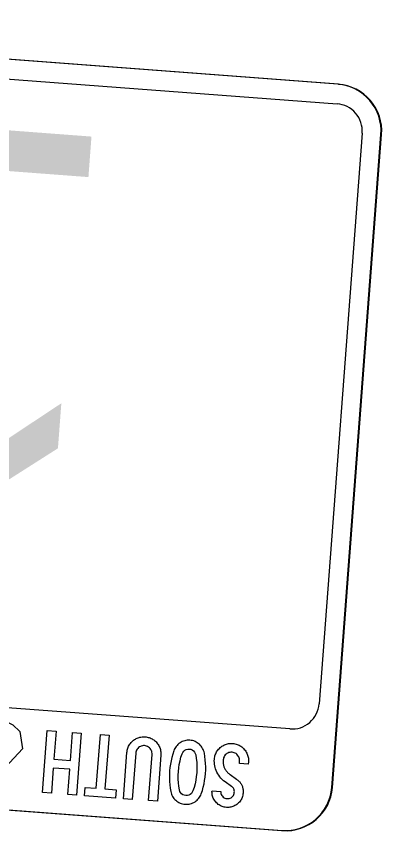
# Model space of a CAD drawing. Extents: x 2001876 to 2025694, y 804561 to 868938.
# Drawn here: x 2023022.8 to 2023050.6, y 808504.8 to 808566.8 of the extents above; entities that cross this region are included whole.
import ezdxf

# ---------------------------------------------------------------- set-up
doc = ezdxf.new("R2010")
doc.units = 0
doc.layers.add('TR SN EXTRUDED PANEL SIGNS- MOUNTED OVERHEAD', color=7, linetype='Continuous')

msp = doc.modelspace()

# ---------------------------------------------------------------- linework, layer by layer
at = {"layer": 'TR SN EXTRUDED PANEL SIGNS- MOUNTED OVERHEAD'}
for p, q in [((2023047.282, 808561.612), (2022978.602, 808566.791)), ((2023047.217, 808560.129), (2023047.217, 808560.129)), ((2023049.132, 808557.9), (2023045.852, 808514.414)), ((2023046.817, 808508.058), (2023050.567, 808557.792)), ((2023049.133, 808557.9), (2023049.132, 808557.9)), ((2023045.852, 808514.414), (2023045.853, 808514.413)), ((2022974.316, 808509.953), (2023042.996, 808504.774)), ((2023043.042, 808504.77), (2023043.042, 808504.77))]:
    msp.add_line(p, q, dxfattribs=at)
for points in [[(2022978.537, 808565.308), (2022978.537, 808565.308), (2023012.509, 808562.747), (2023047.217, 808560.129)], [(2023047.328, 808561.609), (2023047.328, 808561.609), (2023012.62, 808564.226)], [(2023046.862, 808508.055), (2023046.862, 808508.055), (2023050.613, 808557.788)], [(2023043.626, 808512.514), (2023043.626, 808512.514), (2023020.694, 808514.228), (2023020.743, 808513.999), (2023021.82, 808513.663), (2023022.044, 808513.057), (2023022.503, 808512.831), (2023023.037, 808512.311), (2023023.238, 808510.994), (2023021.257, 808508.898), (2023018.003, 808508), (2023017.648, 808507.63), (2023009.795, 808508.511), (2023008.35, 808510.697), (2023003.565, 808511.143), (2023002.259, 808512.736), (2022999.654, 808515.814), (2022974.945, 808517.678)], [(2023034.442, 808509.047), (2023034.44, 808508.782), (2023034.45, 808508.519), (2023034.47, 808508.259), (2023034.503, 808507.999), (2023034.547, 808507.742), (2023034.57, 808507.645), (2023034.6, 808507.552), (2023034.636, 808507.463), (2023034.68, 808507.377), (2023034.731, 808507.297), (2023034.789, 808507.22), (2023034.853, 808507.145), (2023034.926, 808507.076), (2023035.004, 808507.013), (2023035.085, 808506.956), (2023035.169, 808506.907), (2023035.256, 808506.866), (2023035.347, 808506.832), (2023035.442, 808506.806), (2023035.539, 808506.787), (2023035.641, 808506.775), (2023035.743, 808506.772), (2023035.842, 808506.775), (2023035.939, 808506.787), (2023036.035, 808506.809), (2023036.127, 808506.836), (2023036.219, 808506.872), (2023036.306, 808506.917), (2023036.393, 808506.969), (2023036.475, 808507.026), (2023036.55, 808507.09), (2023036.62, 808507.158), (2023036.683, 808507.231), (2023036.739, 808507.31), (2023036.79, 808507.391), (2023036.833, 808507.479), (2023036.872, 808507.571), (2023036.952, 808507.821), (2023037.022, 808508.073), (2023037.081, 808508.327), (2023037.129, 808508.584), (2023037.166, 808508.845), (2023037.192, 808509.108), (2023037.206, 808509.369), (2023037.208, 808509.631), (2023037.199, 808509.89), (2023037.179, 808510.15), (2023037.148, 808510.41), (2023037.105, 808510.669), (2023037.082, 808510.766), (2023037.053, 808510.86), (2023037.017, 808510.949), (2023036.973, 808511.034), (2023036.922, 808511.118), (2023036.863, 808511.197), (2023036.798, 808511.271), (2023036.726, 808511.342), (2023036.647, 808511.408), (2023036.565, 808511.465), (2023036.482, 808511.516), (2023036.393, 808511.558), (2023036.302, 808511.593), (2023036.207, 808511.619), (2023036.11, 808511.639), (2023036.009, 808511.65), (2023035.906, 808511.655), (2023035.804, 808511.65), (2023035.707, 808511.638), (2023035.611, 808511.617), (2023035.517, 808511.589), (2023035.427, 808511.551), (2023035.338, 808511.507), (2023035.251, 808511.453), (2023035.169, 808511.394), (2023035.094, 808511.329), (2023035.025, 808511.259), (2023034.963, 808511.186), (2023034.906, 808511.106), (2023034.857, 808511.023), (2023034.813, 808510.934), (2023034.776, 808510.84), (2023034.695, 808510.59), (2023034.626, 808510.338), (2023034.567, 808510.085), (2023034.519, 808509.83), (2023034.482, 808509.572), (2023034.458, 808509.314), (2023034.442, 808509.047)], [(2023038.098, 808506.823), (2023038.036, 808506.883), (2023037.976, 808506.948), (2023037.921, 808507.016), (2023037.87, 808507.086), (2023037.827, 808507.159), (2023037.789, 808507.234), (2023037.757, 808507.311), (2023037.731, 808507.389), (2023037.712, 808507.468), (2023037.697, 808507.55), (2023037.69, 808507.635), (2023037.686, 808507.721), (2023037.691, 808507.808), (2023038.358, 808507.758), (2023038.358, 808507.675), (2023038.371, 808507.595), (2023038.395, 808507.52), (2023038.433, 808507.449), (2023038.482, 808507.381), (2023038.541, 808507.321), (2023038.605, 808507.274), (2023038.676, 808507.238), (2023038.752, 808507.213), (2023038.835, 808507.201), (2023038.918, 808507.201), (2023038.998, 808507.214), (2023039.073, 808507.238), (2023039.144, 808507.276), (2023039.211, 808507.325), (2023039.27, 808507.384), (2023039.317, 808507.449), (2023039.353, 808507.519), (2023039.378, 808507.595), (2023039.39, 808507.676), (2023039.391, 808507.748), (2023039.385, 808507.815), (2023039.37, 808507.878), (2023039.348, 808507.938), (2023039.317, 808507.995), (2023039.278, 808508.047), (2023039.233, 808508.095), (2023039.177, 808508.139), (2023038.69, 808508.483), (2023038.576, 808508.57), (2023038.47, 808508.664), (2023038.373, 808508.763), (2023038.283, 808508.87), (2023038.201, 808508.982), (2023038.126, 808509.101), (2023038.06, 808509.226), (2023038.007, 808509.343), (2023037.962, 808509.461), (2023037.927, 808509.581), (2023037.9, 808509.704), (2023037.88, 808509.826), (2023037.869, 808509.952), (2023037.866, 808510.078), (2023037.872, 808510.206), (2023037.881, 808510.294), (2023037.895, 808510.379), (2023037.915, 808510.462), (2023037.939, 808510.542), (2023037.969, 808510.62), (2023038.004, 808510.695), (2023038.043, 808510.768), (2023038.088, 808510.838), (2023038.138, 808510.905), (2023038.194, 808510.971), (2023038.254, 808511.033), (2023038.319, 808511.093), (2023038.383, 808511.146), (2023038.448, 808511.193), (2023038.515, 808511.236), (2023038.583, 808511.273), (2023038.652, 808511.306), (2023038.723, 808511.334), (2023038.796, 808511.359), (2023038.871, 808511.379), (2023038.946, 808511.392), (2023039.025, 808511.402), (2023039.103, 808511.409), (2023039.184, 808511.409), (2023039.266, 808511.405), (2023039.355, 808511.396), (2023039.439, 808511.382), (2023039.522, 808511.361), (2023039.603, 808511.338), (2023039.68, 808511.308), (2023039.755, 808511.272), (2023039.828, 808511.234), (2023039.898, 808511.189), (2023039.965, 808511.137), (2023040.029, 808511.082), (2023040.092, 808511.022), (2023040.152, 808510.957), (2023040.207, 808510.887), (2023040.257, 808510.817), (2023040.303, 808510.745), (2023040.341, 808510.671), (2023040.375, 808510.595)], [(2023035.155, 808509.541), (2023035.198, 808509.815), (2023035.253, 808510.088), (2023035.324, 808510.357), (2023035.409, 808510.624), (2023035.46, 808510.729), (2023035.531, 808510.821), (2023035.622, 808510.895), (2023035.728, 808510.949), (2023035.839, 808510.979), (2023035.959, 808510.981), (2023036.075, 808510.959), (2023036.182, 808510.913), (2023036.277, 808510.844), (2023036.356, 808510.754), (2023036.412, 808510.653), (2023036.446, 808510.541), (2023036.49, 808510.264), (2023036.521, 808509.989), (2023036.535, 808509.711), (2023036.536, 808509.435), (2023036.523, 808509.157), (2023036.494, 808508.878), (2023036.451, 808508.602), (2023036.395, 808508.329), (2023036.324, 808508.06), (2023036.239, 808507.797), (2023036.188, 808507.689), (2023036.118, 808507.599), (2023036.027, 808507.525), (2023035.923, 808507.471), (2023035.809, 808507.442), (2023035.691, 808507.438), (2023035.574, 808507.459), (2023035.468, 808507.505), (2023035.372, 808507.575), (2023035.292, 808507.662), (2023035.236, 808507.759), (2023035.202, 808507.87), (2023035.157, 808508.143), (2023035.127, 808508.419), (2023035.113, 808508.698), (2023035.112, 808508.979), (2023035.127, 808509.262), (2023035.155, 808509.541)], [(2023040.447, 808509.823), (2023039.778, 808509.873), (2023039.792, 808510.058), (2023039.792, 808510.144), (2023039.784, 808510.225), (2023039.764, 808510.303), (2023039.734, 808510.378), (2023039.694, 808510.45), (2023039.642, 808510.517), (2023039.585, 808510.579), (2023039.521, 808510.63), (2023039.452, 808510.671), (2023039.378, 808510.702), (2023039.299, 808510.724), (2023039.216, 808510.735), (2023039.132, 808510.737), (2023039.05, 808510.727), (2023038.972, 808510.707), (2023038.897, 808510.678), (2023038.826, 808510.636), (2023038.758, 808510.585), (2023038.697, 808510.527), (2023038.646, 808510.462), (2023038.606, 808510.394), (2023038.573, 808510.318), (2023038.553, 808510.24), (2023038.542, 808510.156), (2023038.537, 808510.092), (2023038.537, 808510.03), (2023038.539, 808509.968), (2023038.542, 808509.909), (2023038.55, 808509.85), (2023038.559, 808509.792), (2023038.572, 808509.736), (2023038.587, 808509.681), (2023038.603, 808509.627), (2023038.625, 808509.574), (2023038.646, 808509.522), (2023038.673, 808509.472), (2023038.701, 808509.423), (2023038.732, 808509.376), (2023038.765, 808509.329), (2023038.801, 808509.283), (2023038.839, 808509.239), (2023038.881, 808509.196), (2023038.925, 808509.153), (2023038.971, 808509.113), (2023039.021, 808509.073), (2023039.072, 808509.036), (2023039.563, 808508.688), (2023039.616, 808508.647), (2023039.667, 808508.607), (2023039.714, 808508.563), (2023039.759, 808508.52), (2023039.8, 808508.474), (2023039.837, 808508.429), (2023039.872, 808508.38), (2023039.905, 808508.332), (2023039.934, 808508.28), (2023039.96, 808508.227), (2023039.983, 808508.175), (2023040.005, 808508.119), (2023040.021, 808508.062), (2023040.036, 808508.004), (2023040.047, 808507.945), (2023040.055, 808507.884), (2023040.06, 808507.823), (2023040.063, 808507.759), (2023040.063, 808507.694), (2023040.06, 808507.628), (2023040.05, 808507.539), (2023040.034, 808507.455), (2023040.013, 808507.374), (2023039.988, 808507.295), (2023039.956, 808507.218), (2023039.918, 808507.146), (2023039.877, 808507.075), (2023039.829, 808507.007), (2023039.775, 808506.942), (2023039.716, 808506.88), (2023039.651, 808506.82), (2023039.582, 808506.765), (2023039.511, 808506.716), (2023039.438, 808506.673), (2023039.364, 808506.635), (2023039.287, 808506.603), (2023039.209, 808506.579), (2023039.128, 808506.558), (2023039.046, 808506.545), (2023038.961, 808506.537), (2023038.874, 808506.534), (2023038.787, 808506.537), (2023038.698, 808506.547), (2023038.614, 808506.563), (2023038.533, 808506.584), (2023038.454, 808506.609), (2023038.377, 808506.641), (2023038.303, 808506.679), (2023038.232, 808506.721), (2023038.164, 808506.769), (2023038.098, 808506.823)], [(2023040.375, 808510.595), (2023040.404, 808510.517), (2023040.427, 808510.437), (2023040.445, 808510.357), (2023040.458, 808510.273), (2023040.464, 808510.188), (2023040.465, 808510.101), (2023040.462, 808510.012), (2023040.447, 808509.823), (2023040.447, 808509.823)], [(2022974.362, 808509.949), (2022974.362, 808509.949), (2023043.042, 808504.77)]]:
    msp.add_lwpolyline(points, dxfattribs=at)
for points in [[(2023025.138, 808512.394), (2023025.807, 808512.343), (2023025.646, 808510.202), (2023026.896, 808510.108), (2023027.058, 808512.249), (2023027.727, 808512.198), (2023027.37, 808507.468), (2023026.701, 808507.519), (2023026.846, 808509.439), (2023025.595, 808509.533), (2023025.45, 808507.613), (2023024.781, 808507.663), (2023025.138, 808512.394)], [(2023028.018, 808508.055), (2023028.871, 808507.99), (2023029.18, 808512.089), (2023029.843, 808512.039), (2023029.534, 808507.94), (2023030.386, 808507.876), (2023030.339, 808507.244), (2023027.97, 808507.423), (2023028.018, 808508.055)], [(2023030.939, 808507.199), (2023031.203, 808510.709), (2023031.211, 808510.797), (2023031.226, 808510.883), (2023031.246, 808510.966), (2023031.27, 808511.045), (2023031.3, 808511.124), (2023031.335, 808511.199), (2023031.374, 808511.271), (2023031.419, 808511.342), (2023031.469, 808511.408), (2023031.524, 808511.474), (2023031.585, 808511.536), (2023031.65, 808511.596), (2023031.714, 808511.649), (2023031.779, 808511.696), (2023031.846, 808511.739), (2023031.914, 808511.776), (2023031.983, 808511.809), (2023032.054, 808511.837), (2023032.127, 808511.862), (2023032.201, 808511.882), (2023032.277, 808511.895), (2023032.356, 808511.905), (2023032.434, 808511.912), (2023032.515, 808511.912), (2023032.597, 808511.907), (2023032.679, 808511.9), (2023032.758, 808511.887), (2023032.834, 808511.869), (2023032.909, 808511.847), (2023032.981, 808511.823), (2023033.052, 808511.792), (2023033.119, 808511.757), (2023033.186, 808511.719), (2023033.25, 808511.676), (2023033.311, 808511.628), (2023033.371, 808511.576), (2023033.427, 808511.519), (2023033.483, 808511.458), (2023033.538, 808511.389), (2023033.588, 808511.318), (2023033.633, 808511.245), (2023033.672, 808511.172), (2023033.706, 808511.095), (2023033.735, 808511.018), (2023033.758, 808510.939), (2023033.776, 808510.856), (2023033.788, 808510.774), (2023033.795, 808510.69), (2023033.796, 808510.602), (2023033.793, 808510.514), (2023033.528, 808507.004), (2023032.858, 808507.054), (2023033.123, 808510.563), (2023033.123, 808510.648), (2023033.115, 808510.73), (2023033.095, 808510.808), (2023033.064, 808510.881), (2023033.025, 808510.953), (2023032.973, 808511.022), (2023032.916, 808511.082), (2023032.852, 808511.132), (2023032.783, 808511.174), (2023032.709, 808511.205), (2023032.63, 808511.227), (2023032.547, 808511.238), (2023032.463, 808511.24), (2023032.381, 808511.23), (2023032.303, 808511.21), (2023032.228, 808511.179), (2023032.157, 808511.139), (2023032.089, 808511.088), (2023032.028, 808511.028), (2023031.977, 808510.963), (2023031.937, 808510.895), (2023031.904, 808510.821), (2023031.884, 808510.742), (2023031.873, 808510.657), (2023031.608, 808507.149), (2023030.939, 808507.199)]]:
    msp.add_lwpolyline(points, close=True, dxfattribs=at)
for centre, radius, start, end in [((2023047.015, 808558.06), 3.562, 355.68734, 85.68755), ((2023047.06, 808558.056), 3.562, 355.68734, 85.68749), ((2023047.06, 808558.056), 2.078, 355.68734, 85.68755), ((2023043.789, 808514.577), 2.07, 265.45738, 355.45759), ((2023043.264, 808508.326), 3.562, 265.6877, 355.68734), ((2023043.31, 808508.322), 3.562, 265.6877, 355.68734)]:
    msp.add_arc(centre, radius, start, end, dxfattribs=at)

# ---------------------------------------------------------------- texts
msp.add_text('1', height=28.5, rotation=175.68749, dxfattribs=at).set_placement((2023031.399, 808557.411))

doc.saveas('drawing.dxf')
